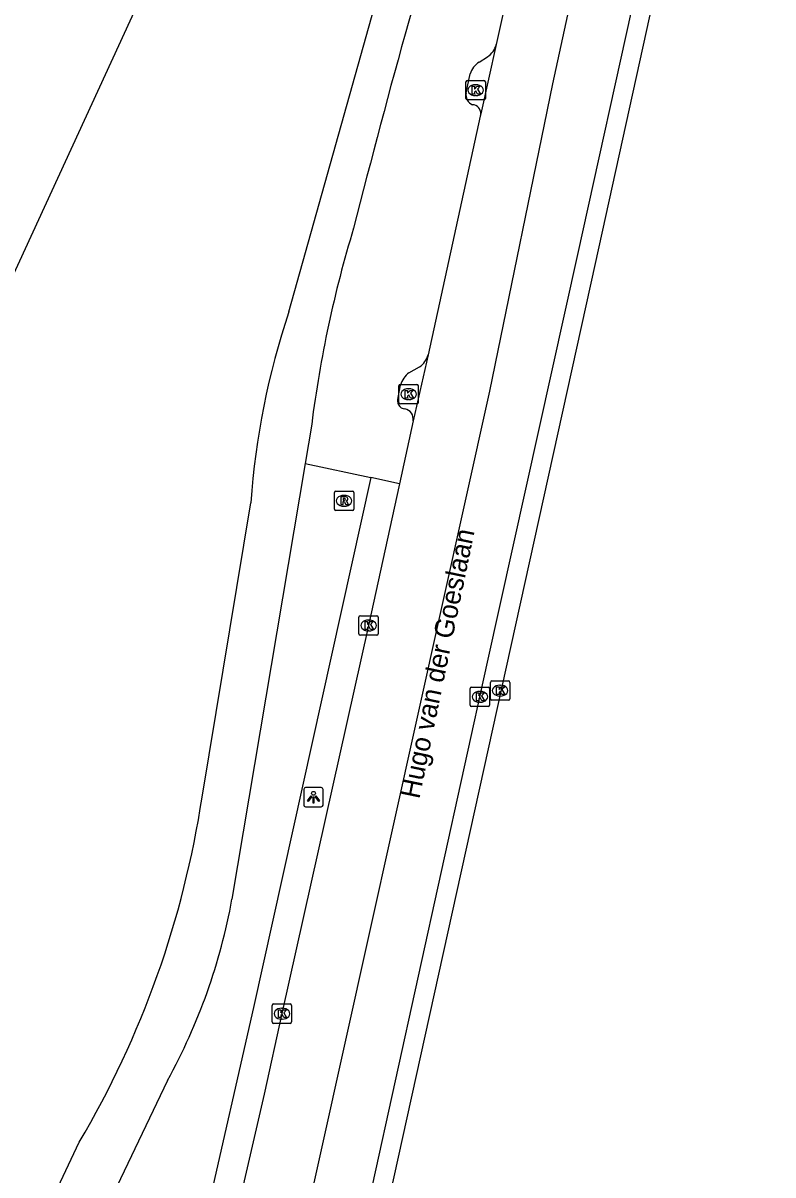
# Model space of a CAD drawing. Extents: x 161771 to 163125, y 382479 to 383177.
# Drawn here: x 163081 to 163119.6, y 382762.3 to 382821.6 of the extents above; entities that cross this region are included whole.
import ezdxf

# ---------------------------------------------------------------- set-up
doc = ezdxf.new("R2010")
doc.units = 0
for name, color, linetype in [('IMGEO_Berm_groen', 7, 'Continuous'), ('IMGEO_Berm_open', 7, 'Continuous'), ('IMGEO_Kolk', 7, 'Continuous'), ('IMGEO_Lichtpunt', 7, 'Continuous'), ('IMGEO_Openbare_ruimte_label', 7, 'Continuous'), ('IMGEO_Rijbaan_regionaal_gesloten', 7, 'Continuous'), ('IMGEO_Rioolput', 7, 'Continuous')]:
    doc.layers.add(name, color=color, linetype=linetype)

msp = doc.modelspace()

# ---------------------------------------------------------------- linework, layer by layer
at = {"layer": 'IMGEO_Berm_groen'}
for points in [[(163077.379, 382801.913), (163088.964, 382827.101)], [(163094.67, 382806.754), (163099.949, 382825.528)], [(163095.85, 382800.963), (163095.511, 382798.943)], [(163095.511, 382798.943), (163091.744, 382776.494)], [(163095.511, 382798.943), (163098.898, 382798.209)], [(163098.898, 382798.209), (163092.852, 382770.918), (163083.169, 382728.325)], [(163100.364, 382797.892), (163098.898, 382798.209)], [(163090.209, 382781.752), (163092.718, 382796.913)], [(163088.427, 382767.159), (163082.278, 382754.296), (163080.587, 382750), (163076.253, 382738.993)], [(163075.256, 382745.706), (163077.284, 382750), (163083.882, 382763.969)]]:
    msp.add_lwpolyline(points, dxfattribs=at)
for centre, radius, start, end in [((163162.863, 382790.7), 88.687, 150.36275, 162.64035), ((163550.914, 382696.246), 467.232, 163.06937, 165.77422), ((163156.152, 382793.351), 60.781, 163.05593, 172.80569), ((163132.711, 382794.094), 40.093, 161.59312, 175.96845), ((163040.991, 382789.246), 49.785, 329.48759, 351.34239), ((163061.564, 382781.961), 30.671, 331.14442, 349.73234)]:
    msp.add_arc(centre, radius, start, end, dxfattribs=at)
at = {"layer": 'IMGEO_Berm_open'}
for points in [[(163104.473, 382819.611), (163104.905, 382819.89)], [(163103.798, 382818.029), (163104.003, 382819.005)], [(163100.855, 382803.608), (163101.398, 382803.907)], [(163100.298, 382802.335), (163100.42, 382802.978)]]:
    msp.add_lwpolyline(points, dxfattribs=at)
for centre, radius, start, end in [((163104.321, 382820.785), 1.069, 303.11159, 345.2936), ((163105.109, 382818.633), 1.167, 123.01571, 161.39159), ((163104.355, 382817.939), 0.564, 170.79806, 247.03964), ((163104.117, 382816.981), 0.438, 355.39331, 87.67798), ((163100.8, 382804.804), 1.078, 303.66759, 345.70494), ((163101.593, 382802.633), 1.223, 127.13811, 163.61358), ((163100.684, 382802.167), 0.421, 156.50615, 265.39266), ((163100.555, 382801.236), 0.521, 349.08366, 79.54245)]:
    msp.add_arc(centre, radius, start, end, dxfattribs=at)
at = {"layer": 'IMGEO_Kolk'}
for p, q in [((163103.789, 382817.743), (163103.789, 382818.595)), ((163103.864, 382818.669), (163104.716, 382818.669)), ((163104.79, 382818.595), (163104.79, 382817.743)), ((163104.277, 382818.449), (163104.302, 382818.449)), ((163104.716, 382817.669), (163103.864, 382817.669)), ((163104.3, 382817.889), (163104.275, 382817.889)), ((163100.339, 382802.078), (163100.339, 382802.93)), ((163100.414, 382803.004), (163101.266, 382803.004)), ((163100.827, 382802.784), (163100.852, 382802.784)), ((163101.34, 382802.93), (163101.34, 382802.078)), ((163101.266, 382802.004), (163100.414, 382802.004)), ((163100.85, 382802.224), (163100.825, 382802.224)), ((163098.279, 382790.164), (163098.279, 382791.016)), ((163098.354, 382791.09), (163099.206, 382791.09)), ((163098.767, 382790.87), (163098.792, 382790.87)), ((163099.28, 382791.016), (163099.28, 382790.164)), ((163099.206, 382790.09), (163098.354, 382790.09)), ((163098.79, 382790.31), (163098.765, 382790.31)), ((163105.05, 382786.81), (163105.05, 382787.662)), ((163105.125, 382787.736), (163105.977, 382787.736)), ((163106.051, 382787.662), (163106.051, 382786.81)), ((163104.009, 382786.488), (163104.009, 382787.34)), ((163104.084, 382787.414), (163104.936, 382787.414)), ((163104.497, 382787.194), (163104.522, 382787.194)), ((163105.01, 382787.34), (163105.01, 382786.488)), ((163105.538, 382787.516), (163105.563, 382787.516)), ((163104.52, 382786.634), (163104.495, 382786.634)), ((163105.977, 382786.736), (163105.125, 382786.736)), ((163105.561, 382786.956), (163105.536, 382786.956)), ((163104.936, 382786.414), (163104.084, 382786.414)), ((163093.89, 382771.094), (163094.742, 382771.094)), ((163093.815, 382770.168), (163093.815, 382771.02)), ((163094.303, 382770.874), (163094.328, 382770.874)), ((163094.816, 382771.02), (163094.816, 382770.168)), ((163094.742, 382770.094), (163093.89, 382770.094)), ((163094.326, 382770.314), (163094.301, 382770.314))]:
    msp.add_line(p, q, dxfattribs=at)
for points in [[(163103.789, 382817.743), (163103.789, 382818.595)], [(163103.864, 382818.669), (163104.716, 382818.669)], [(163104.79, 382818.595), (163104.79, 382817.743)], [(163104.11, 382818.369), (163104.233, 382818.369), (163104.233, 382818.218), (163104.363, 382818.369), (163104.527, 382818.369), (163104.381, 382818.218), (163104.534, 382817.969), (163104.382, 382817.969), (163104.297, 382818.133), (163104.233, 382818.066), (163104.233, 382817.969), (163104.11, 382817.969), (163104.11, 382818.369)], [(163104.716, 382817.669), (163103.864, 382817.669)], [(163100.339, 382802.078), (163100.339, 382802.93)], [(163100.414, 382803.004), (163101.266, 382803.004)], [(163100.66, 382802.704), (163100.783, 382802.704), (163100.783, 382802.553), (163100.913, 382802.704), (163101.077, 382802.704), (163100.931, 382802.553), (163101.084, 382802.304), (163100.932, 382802.304), (163100.847, 382802.468), (163100.783, 382802.401), (163100.783, 382802.304), (163100.66, 382802.304), (163100.66, 382802.704)], [(163101.34, 382802.93), (163101.34, 382802.078)], [(163101.266, 382802.004), (163100.414, 382802.004)], [(163098.279, 382790.164), (163098.279, 382791.016)], [(163098.354, 382791.09), (163099.206, 382791.09)], [(163098.6, 382790.79), (163098.723, 382790.79), (163098.723, 382790.639), (163098.853, 382790.79), (163099.017, 382790.79), (163098.871, 382790.639), (163099.024, 382790.39), (163098.872, 382790.39), (163098.787, 382790.554), (163098.723, 382790.487), (163098.723, 382790.39), (163098.6, 382790.39), (163098.6, 382790.79)], [(163099.28, 382791.016), (163099.28, 382790.164)], [(163099.206, 382790.09), (163098.354, 382790.09)], [(163105.05, 382786.81), (163105.05, 382787.662)], [(163105.125, 382787.736), (163105.977, 382787.736)], [(163106.051, 382787.662), (163106.051, 382786.81)], [(163104.009, 382786.488), (163104.009, 382787.34)], [(163104.084, 382787.414), (163104.936, 382787.414)], [(163104.33, 382787.114), (163104.453, 382787.114), (163104.453, 382786.963), (163104.583, 382787.114), (163104.747, 382787.114), (163104.601, 382786.963), (163104.754, 382786.714), (163104.602, 382786.714), (163104.517, 382786.878), (163104.453, 382786.811), (163104.453, 382786.714), (163104.33, 382786.714), (163104.33, 382787.114)], [(163105.01, 382787.34), (163105.01, 382786.488)], [(163105.371, 382787.436), (163105.494, 382787.436), (163105.494, 382787.285), (163105.624, 382787.436), (163105.788, 382787.436), (163105.642, 382787.285), (163105.795, 382787.036), (163105.643, 382787.036), (163105.558, 382787.2), (163105.494, 382787.133), (163105.494, 382787.036), (163105.371, 382787.036), (163105.371, 382787.436)], [(163105.977, 382786.736), (163105.125, 382786.736)], [(163104.936, 382786.414), (163104.084, 382786.414)], [(163093.89, 382771.094), (163094.742, 382771.094)], [(163093.815, 382770.168), (163093.815, 382771.02)], [(163094.136, 382770.794), (163094.259, 382770.794), (163094.259, 382770.643), (163094.389, 382770.794), (163094.553, 382770.794), (163094.407, 382770.643), (163094.56, 382770.394), (163094.408, 382770.394), (163094.323, 382770.558), (163094.259, 382770.491), (163094.259, 382770.394), (163094.136, 382770.394), (163094.136, 382770.794)], [(163094.816, 382771.02), (163094.816, 382770.168)], [(163094.742, 382770.094), (163093.89, 382770.094)]]:
    msp.add_lwpolyline(points, dxfattribs=at)
for centre, start, end in [((163103.866, 382818.593), 91.55205, 178.44795), ((163103.866, 382818.593), 91.55205, 178.44795), ((163104.714, 382818.593), 1.55205, 88.44795), ((163104.714, 382818.593), 1.55205, 88.44795), ((163103.866, 382817.745), 181.55205, 268.44795), ((163103.866, 382817.745), 181.55205, 268.44795), ((163104.714, 382817.745), 271.55205, 358.44795), ((163104.714, 382817.745), 271.55205, 358.44795), ((163100.416, 382802.928), 91.55205, 178.44795), ((163100.416, 382802.928), 91.55205, 178.44795), ((163101.264, 382802.928), 1.55205, 88.44795), ((163101.264, 382802.928), 1.55205, 88.44795), ((163100.416, 382802.08), 181.55205, 268.44795), ((163100.416, 382802.08), 181.55205, 268.44795), ((163101.264, 382802.08), 271.55205, 358.44795), ((163101.264, 382802.08), 271.55205, 358.44795), ((163098.356, 382791.014), 91.55205, 178.44795), ((163098.356, 382791.014), 91.55205, 178.44795), ((163099.204, 382791.014), 1.55205, 88.44795), ((163099.204, 382791.014), 1.55205, 88.44795), ((163098.356, 382790.166), 181.55205, 268.44795), ((163098.356, 382790.166), 181.55205, 268.44795), ((163099.204, 382790.166), 271.55205, 358.44795), ((163099.204, 382790.166), 271.55205, 358.44795), ((163105.127, 382787.66), 91.55205, 178.44795), ((163105.127, 382787.66), 91.55205, 178.44795), ((163105.975, 382787.66), 1.55205, 88.44795), ((163105.975, 382787.66), 1.55205, 88.44795), ((163104.086, 382787.338), 91.55205, 178.44795), ((163104.086, 382787.338), 91.55205, 178.44795), ((163104.934, 382787.338), 1.55205, 88.44795), ((163104.934, 382787.338), 1.55205, 88.44795), ((163104.086, 382786.49), 181.55205, 268.44795), ((163104.086, 382786.49), 181.55205, 268.44795), ((163104.934, 382786.49), 271.55205, 358.44795), ((163104.934, 382786.49), 271.55205, 358.44795), ((163105.127, 382786.812), 181.55205, 268.44795), ((163105.127, 382786.812), 181.55205, 268.44795), ((163105.975, 382786.812), 271.55205, 358.44795), ((163105.975, 382786.812), 271.55205, 358.44795), ((163093.892, 382771.018), 91.55205, 178.44795), ((163093.892, 382771.018), 91.55205, 178.44795), ((163094.74, 382771.018), 1.55205, 88.44795), ((163094.74, 382771.018), 1.55205, 88.44795), ((163093.892, 382770.17), 181.55205, 268.44795), ((163093.892, 382770.17), 181.55205, 268.44795), ((163094.74, 382770.17), 271.55205, 358.44795), ((163094.74, 382770.17), 271.55205, 358.44795)]:
    msp.add_arc(centre, 0.0765, start, end, dxfattribs=at)
for centre, major_axis, ratio, start_param, end_param in [((163104.276, 382818.169), (-0.387, 0.002), 0.722429, 4.712389, 7.853982), ((163104.301, 382818.169), (-0.39, 0.002), 0.717154, 1.570796, 4.712389), ((163100.826, 382802.504), (-0.387, 0.002), 0.722429, 4.712389, 7.853982), ((163100.851, 382802.504), (-0.39, 0.002), 0.717154, 1.570796, 4.712389), ((163098.766, 382790.59), (-0.387, 0.002), 0.722429, 4.712389, 7.853982), ((163098.791, 382790.59), (-0.39, 0.002), 0.717154, 1.570796, 4.712389), ((163104.496, 382786.914), (-0.387, 0.002), 0.722429, 4.712389, 7.853982), ((163104.521, 382786.914), (-0.39, 0.002), 0.717154, 1.570796, 4.712389), ((163105.537, 382787.236), (-0.387, 0.002), 0.722429, 4.712389, 7.853982), ((163105.562, 382787.236), (-0.39, 0.002), 0.717154, 1.570796, 4.712389), ((163094.302, 382770.594), (-0.387, 0.002), 0.722429, 4.712389, 7.853982), ((163094.327, 382770.594), (-0.39, 0.002), 0.717154, 1.570796, 4.712389)]:
    msp.add_ellipse(centre, major_axis=major_axis, ratio=ratio, start_param=start_param, end_param=end_param, dxfattribs=at)
at = {"layer": 'IMGEO_Lichtpunt'}
for p, q in [((163095.441, 382782.149), (163095.441, 382781.342)), ((163095.441, 382782.149), (163095.441, 382781.342)), ((163096.343, 382782.244), (163095.535, 382782.244)), ((163096.343, 382782.244), (163095.535, 382782.244)), ((163096.437, 382781.342), (163096.437, 382782.149)), ((163096.437, 382781.342), (163096.437, 382782.149)), ((163095.535, 382781.248), (163096.343, 382781.248)), ((163095.535, 382781.248), (163096.343, 382781.248))]:
    msp.add_line(p, q, dxfattribs=at)
for points in [[(163095.815, 382781.813), (163095.854, 382781.785), (163095.666, 382781.523), (163095.628, 382781.55), (163095.815, 382781.813)], [(163095.917, 382781.765), (163095.964, 382781.765), (163095.964, 382781.443), (163095.917, 382781.443), (163095.917, 382781.765)], [(163096.027, 382781.785), (163096.065, 382781.812), (163096.252, 382781.55), (163096.213, 382781.522), (163096.027, 382781.785)]]:
    msp.add_lwpolyline(points, dxfattribs=at)
msp.add_circle((163095.94, 382781.947), 0.0994, dxfattribs=at)
for centre, start, end in [((163095.535, 382782.149), 90, 180), ((163095.535, 382782.149), 90, 180), ((163096.343, 382782.149), 0, 90), ((163096.343, 382782.149), 0, 90), ((163095.535, 382781.342), 180, 270), ((163095.535, 382781.342), 180, 270), ((163096.343, 382781.342), 270, 0), ((163096.343, 382781.342), 270, 360)]:
    msp.add_arc(centre, 0.0946, start, end, dxfattribs=at)
at = {"layer": 'IMGEO_Rijbaan_regionaal_gesloten'}
for points in [[(163115.451, 382851.706), (163108.249, 382818.498), (163105.013, 382802.656), (163086.379, 382718.686)], [(163118.597, 382851.012), (163118.389, 382850.071), (163115.994, 382839.194), (163112.568, 382823.482), (163109.53, 382809.698), (163104.888, 382788.699), (163097.779, 382756.342), (163092.352, 382731.806), (163089.329, 382718.022)], [(163119.599, 382850.791), (163119.385, 382849.819), (163116.235, 382835.587), (163110.44, 382809.236), (163105.855, 382788.441), (163098.678, 382755.809), (163093.317, 382731.613), (163090.29, 382717.805)], [(163107.418, 382829.888), (163105.355, 382820.514)], [(163105.355, 382820.514), (163104.554, 382816.946)], [(163104.554, 382816.946), (163104.527, 382816.828), (163101.845, 382804.538)], [(163101.845, 382804.538), (163101.067, 382801.137)], [(163101.067, 382801.137), (163100.364, 382797.892)], [(163100.364, 382797.892), (163098.782, 382790.589), (163094.317, 382770.594), (163093.406, 382766.439), (163089.613, 382750), (163085.008, 382728.979)]]:
    msp.add_lwpolyline(points, dxfattribs=at)
at = {"layer": 'IMGEO_Rioolput'}
for p, q in [((163097.016, 382796.589), (163097.016, 382797.441)), ((163097.091, 382797.515), (163097.943, 382797.515)), ((163097.504, 382797.295), (163097.529, 382797.295)), ((163098.017, 382797.441), (163098.017, 382796.589)), ((163097.527, 382796.735), (163097.502, 382796.735)), ((163097.943, 382796.515), (163097.091, 382796.515))]:
    msp.add_line(p, q, dxfattribs=at)
for points in [[(163097.016, 382796.589), (163097.016, 382797.441)], [(163097.091, 382797.515), (163097.943, 382797.515)], [(163097.605, 382797.213), (163097.353, 382797.215), (163097.353, 382796.815)], [(163098.017, 382797.441), (163098.017, 382796.589)], [(163097.353, 382796.815), (163097.477, 382796.815), (163097.477, 382796.977), (163097.488, 382796.977)], [(163097.531, 382797.134), (163097.477, 382797.134), (163097.477, 382797.053)], [(163097.477, 382797.053), (163097.529, 382797.053)], [(163097.535, 382796.948), (163097.606, 382796.815), (163097.746, 382796.815), (163097.681, 382796.941)], [(163097.943, 382796.515), (163097.091, 382796.515)]]:
    msp.add_lwpolyline(points, dxfattribs=at)
for centre, radius, start, end in [((163097.093, 382797.439), 0.0765, 91.55205, 178.44795), ((163097.093, 382797.439), 0.0765, 91.55205, 178.44795), ((163097.604, 382797.103), 0.109, 350.36119, 89.41601), ((163097.941, 382797.439), 0.0765, 1.55205, 88.44795), ((163097.941, 382797.439), 0.0765, 1.55205, 88.44795), ((163097.093, 382796.591), 0.0765, 181.55205, 268.44795), ((163097.093, 382796.591), 0.0765, 181.55205, 268.44795), ((163097.487, 382796.924), 0.0533, 26.02933, 88.69889), ((163097.513, 382797.242), 0.19, 274.7715, 282.96867), ((163097.537, 382797.038), 0.0964, 77.00612, 93.18647), ((163097.551, 382797.095), 0.0378, 276.66336, 79.67722), ((163097.602, 382797.103), 0.112, 277.58423, 350.98172), ((163097.586, 382796.888), 0.108, 29.51342, 73.79051), ((163097.941, 382796.591), 0.0765, 271.55205, 358.44795), ((163097.941, 382796.591), 0.0765, 271.55205, 358.44795)]:
    msp.add_arc(centre, radius, start, end, dxfattribs=at)
for centre, major_axis, ratio, start_param, end_param in [((163097.503, 382797.015), (-0.387, 0.002), 0.722429, 4.712389, 7.853982), ((163097.528, 382797.015), (-0.39, 0.002), 0.717154, 1.570796, 4.712389)]:
    msp.add_ellipse(centre, major_axis=major_axis, ratio=ratio, start_param=start_param, end_param=end_param, dxfattribs=at)

# ---------------------------------------------------------------- texts
at = {"layer": 'IMGEO_Openbare_ruimte_label'}
msp.add_text('Hugo van der Goeslaan', height=1, rotation=78.3416, dxfattribs=at).set_placement((163101.389, 382781.621))

doc.saveas('drawing.dxf')
